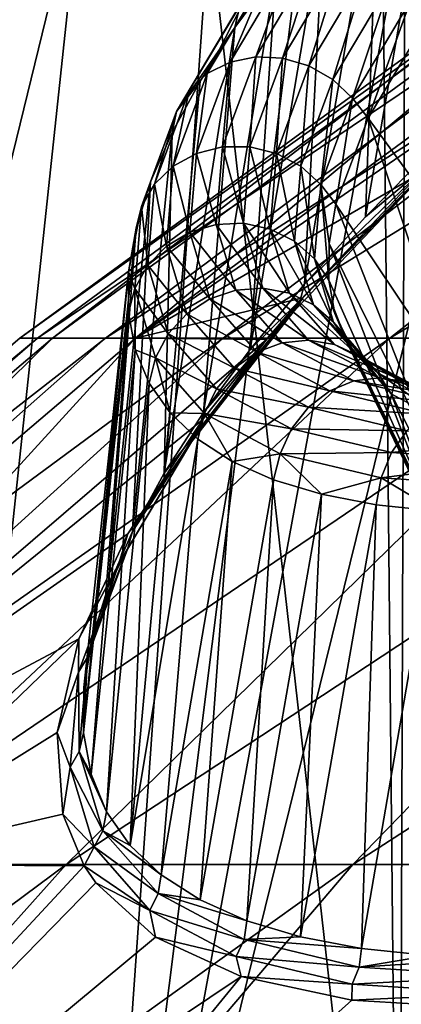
# Model space of a CAD drawing. Header units: metres. Extents: x -24 to 24, y -69 to 184.
# Tile 672 of 896: x -18.61 to -17.52, y 149.5 to 152.31. Entities that reach past the tile are written whole.
import ezdxf

# ---------------------------------------------------------------- set-up
doc = ezdxf.new("R2010")
doc.units = ezdxf.units.M
for name, color, linetype in [('4035', 7, 'CONTINUOUS'), ('4050', 7, 'CONTINUOUS'), ('608', 7, 'CONTINUOUS'), ('619', 7, 'CONTINUOUS'), ('704', 7, 'CONTINUOUS'), ('705', 7, 'CONTINUOUS'), ('706', 7, 'CONTINUOUS'), ('726', 7, 'CONTINUOUS')]:
    doc.layers.add(name, color=color, linetype=linetype)

msp = doc.modelspace()

# ---------------------------------------------------------------- linework, layer by layer
at = {"layer": '4035'}
for points in [[(-19.06392, 160.06449, 14.987643), (-18.959413, 147.8, 15.119628), (-17.648311, 160.06449, 16.631284)], [(-17.527775, 147.8, -16.758269), (-18.959413, 147.8, -15.119628), (-18.917355, 160.06449, -15.172218)], [(-18.959413, 147.8, 15.119628), (-17.527775, 147.8, 16.758269), (-17.648311, 160.06449, 16.631284)], [(-17.485838, 160.06449, -16.802022), (-17.527775, 147.8, -16.758269), (-18.917355, 160.06449, -15.172218)], [(-17.648311, 160.06449, 16.631284), (-17.527775, 147.8, 16.758269), (-16.091486, 160.06449, 18.141846)], [(-15.955014, 147.8, -18.261983), (-17.527775, 147.8, -16.758269), (-17.485838, 160.06449, -16.802022)], [(-17.527775, 147.8, 16.758269), (-15.955014, 147.8, 18.261983), (-16.091486, 160.06449, 18.141846)]]:
    msp.add_3dface(points, dxfattribs=at)
at = {"layer": '4050'}
for points in [[(-20.738025, 147.74019, 11.159607), (-18.21291, 158.202198, 11.276956), (-19.6542, 147.74019, 12.973624)], [(-18.714285, 158.202198, 10.423788), (-18.21291, 158.202198, 11.276956), (-20.738025, 147.74019, 11.159607)], [(-18.412131, 147.74019, -14.683185), (-17.672667, 158.202198, -12.106059), (-19.6542, 147.74019, -12.973624)], [(-17.672667, 158.202198, -12.106059), (-18.21291, 158.202198, -11.276956), (-19.6542, 147.74019, -12.973624)], [(-18.21291, 158.202198, -11.276956), (-18.714285, 158.202198, -10.423788), (-19.6542, 147.74019, -12.973624)], [(-18.21291, 158.202198, 11.276956), (-17.672667, 158.202198, 12.106059), (-19.6542, 147.74019, 12.973624)], [(-19.6542, 147.74019, 12.973624), (-17.09471, 158.202198, 12.909326), (-18.412131, 147.74019, 14.683185)], [(-17.672667, 158.202198, 12.106059), (-17.09471, 158.202198, 12.909326), (-19.6542, 147.74019, 12.973624)], [(-17.021819, 147.74019, -16.274525), (-16.480273, 158.202198, -13.685044), (-18.412131, 147.74019, -14.683185)], [(-16.480273, 158.202198, -13.685044), (-17.09471, 158.202198, -12.909326), (-18.412131, 147.74019, -14.683185)], [(-17.09471, 158.202198, -12.909326), (-17.672667, 158.202198, -12.106059), (-18.412131, 147.74019, -14.683185)], [(-17.09471, 158.202198, 12.909326), (-16.480273, 158.202198, 13.685044), (-18.412131, 147.74019, 14.683185)], [(-18.412131, 147.74019, 14.683185), (-15.830665, 158.202198, 14.431558), (-17.021819, 147.74019, 16.274525)], [(-16.480273, 158.202198, 13.685044), (-15.830665, 158.202198, 14.431558), (-18.412131, 147.74019, 14.683185)]]:
    msp.add_3dface(points, dxfattribs=at)
at = {"layer": '608'}
for points in [[(-16.382492, 152.792394, -3.238557), (-17.034112, 152.256591, -3.890144), (-18.279732, 151.39853, -3.501378)], [(-16.652526, 152.759811, -1.786253), (-16.382492, 152.792394, -3.238557), (-18.279732, 151.39853, -3.501378)], [(-18.560065, 151.39853, 1.390052), (-16.707345, 152.759811, 1.167022), (-18.610413, 151.39853, -0.24655)], [(-18.610413, 151.39853, -0.24655), (-16.74517, 152.759811, -0.310826), (-18.516727, 151.39853, -1.881244)], [(-16.707345, 152.759811, 1.167022), (-16.74517, 152.759811, -0.310826), (-18.610413, 151.39853, -0.24655)], [(-18.366073, 151.398531, 3.015896), (-16.539347, 152.759811, 2.635777), (-18.560065, 151.39853, 1.390052)], [(-16.539347, 152.759811, 2.635777), (-16.707345, 152.759811, 1.167022), (-18.560065, 151.39853, 1.390052)], [(-18.516727, 151.39853, -1.881244), (-16.652526, 152.759811, -1.786253), (-18.279732, 151.39853, -3.501378)], [(-16.74517, 152.759811, -0.310826), (-16.652526, 152.759811, -1.786253), (-18.516727, 151.39853, -1.881244)], [(-18.029937, 151.398531, 4.618399), (-16.242484, 152.759811, 4.083996), (-18.366073, 151.398531, 3.015896)], [(-16.242484, 152.759811, 4.083996), (-16.539347, 152.759811, 2.635777), (-18.366073, 151.398531, 3.015896)], [(-17.554261, 151.398531, 6.185158), (-15.81907, 152.759811, 5.500396), (-18.029937, 151.398531, 4.618399)], [(-15.81907, 152.759811, 5.500396), (-16.242484, 152.759811, 4.083996), (-18.029937, 151.398531, 4.618399)], [(-16.942724, 151.398531, 7.704048), (-15.272403, 152.759811, 6.873939), (-17.554261, 151.398531, 6.185158)], [(-15.272403, 152.759811, 6.873939), (-15.81907, 152.759811, 5.500396), (-17.554261, 151.398531, 6.185158)], [(-18.279732, 151.39853, -3.501378), (-17.034112, 152.256591, -3.890144), (-17.450005, 151.878955, -4.366624)], [(-17.802878, 151.514136, -4.900244), (-18.279732, 151.39853, -3.501378), (-17.450005, 151.878955, -4.366624)], [(-17.906323, 151.395401, -5.091081), (-18.279732, 151.39853, -3.501378), (-17.802878, 151.514136, -4.900244)], [(-20.365753, 149.897973, -0.06712), (-18.610413, 151.39853, -0.24655), (-20.282068, 149.897973, -1.84557)], [(-20.293792, 149.897973, 1.711843), (-18.560065, 151.39853, 1.390052), (-20.365753, 149.897973, -0.06712)], [(-18.560065, 151.39853, 1.390052), (-18.610413, 151.39853, -0.24655), (-20.365753, 149.897973, -0.06712)], [(-20.066734, 149.897973, 3.477724), (-18.366073, 151.398531, 3.015896), (-20.293792, 149.897973, 1.711843)], [(-18.366073, 151.398531, 3.015896), (-18.560065, 151.39853, 1.390052), (-20.293792, 149.897973, 1.711843)], [(-20.282068, 149.897973, -1.84557), (-18.516727, 151.39853, -1.881244), (-20.043375, 149.897973, -3.609916)], [(-18.610413, 151.39853, -0.24655), (-18.516727, 151.39853, -1.881244), (-20.282068, 149.897973, -1.84557)], [(-19.686316, 149.897973, 5.217026), (-18.029937, 151.398531, 4.618399), (-20.066734, 149.897973, 3.477724)], [(-18.029937, 151.398531, 4.618399), (-18.366073, 151.398531, 3.015896), (-20.066734, 149.897973, 3.477724)], [(-20.043375, 149.897973, -3.609916), (-18.279732, 151.39853, -3.501378), (-19.651501, 149.897973, -5.346673)], [(-18.516727, 151.39853, -1.881244), (-18.279732, 151.39853, -3.501378), (-20.043375, 149.897973, -3.609916)], [(-19.155444, 149.897973, 6.916456), (-17.554261, 151.398531, 6.185158), (-19.686316, 149.897973, 5.217026)], [(-17.554261, 151.398531, 6.185158), (-18.029937, 151.398531, 4.618399), (-19.686316, 149.897973, 5.217026)], [(-18.279732, 151.39853, -3.501378), (-17.906323, 151.395401, -5.091081), (-19.651501, 149.897973, -5.346673)], [(-18.478175, 149.897973, 8.563028), (-16.942724, 151.398531, 7.704048), (-19.155444, 149.897973, 6.916456)], [(-16.942724, 151.398531, 7.704048), (-17.554261, 151.398531, 6.185158), (-19.155444, 149.897973, 6.916456)], [(-17.659686, 149.897973, 10.144155), (-16.200061, 151.398531, 9.163312), (-18.478175, 149.897973, 8.563028)], [(-16.200061, 151.398531, 9.163312), (-16.942724, 151.398531, 7.704048), (-18.478175, 149.897973, 8.563028)], [(-16.706232, 149.897973, 11.647756), (-15.332018, 151.398531, 10.551658), (-17.659686, 149.897973, 10.144155)], [(-15.332018, 151.398531, 10.551658), (-16.200061, 151.398531, 9.163312), (-17.659686, 149.897973, 10.144155)], [(-19.651501, 149.897973, -5.346673), (-17.906323, 151.395401, -5.091081), (-18.088569, 151.166174, -5.485615)], [(-18.302167, 150.840924, -6.112884), (-19.651501, 149.897973, -5.346673), (-18.088569, 151.166174, -5.485615)], [(-18.441404, 150.541516, -6.776209), (-19.651501, 149.897973, -5.346673), (-18.302167, 150.840924, -6.112884)], [(-19.109439, 149.897973, -7.042567), (-19.651501, 149.897973, -5.346673), (-18.441404, 150.541516, -6.776209)], [(-18.503204, 150.274384, -7.461572), (-19.109439, 149.897973, -7.042567), (-18.441404, 150.541516, -6.776209)], [(-18.487366, 150.041276, -8.164057), (-19.109439, 149.897973, -7.042567), (-18.503204, 150.274384, -7.461572)], [(-18.426107, 149.894003, -8.684576), (-19.109439, 149.897973, -7.042567), (-18.487366, 150.041276, -8.164057)], [(-19.937979, 148.267022, 9.297232), (-18.478175, 149.897973, 8.563028), (-20.672416, 148.267022, 7.524144)], [(-18.478175, 149.897973, 8.563028), (-19.155444, 149.897973, 6.916456), (-20.672416, 148.267022, 7.524144)], [(-19.109439, 149.897973, -7.042567), (-18.426107, 149.894003, -8.684576), (-19.937979, 148.267022, -9.297232)], [(-19.051801, 148.267022, 10.999563), (-17.659686, 149.897973, 10.144155), (-19.937979, 148.267022, 9.297232)], [(-17.659686, 149.897973, 10.144155), (-18.478175, 149.897973, 8.563028), (-19.937979, 148.267022, 9.297232)], [(-19.937979, 148.267022, -9.297232), (-18.426107, 149.894003, -8.684576), (-18.393637, 149.845841, -8.873361)], [(-18.020628, 148.267022, 12.61818), (-16.706232, 149.897973, 11.647756), (-19.051801, 148.267022, 10.999563)], [(-16.706232, 149.897973, 11.647756), (-17.659686, 149.897973, 10.144155), (-19.051801, 148.267022, 10.999563)], [(-16.852308, 148.267022, 14.140765), (-15.625099, 149.897973, 13.062338), (-18.020628, 148.267022, 12.61818)], [(-15.625099, 149.897973, 13.062338), (-16.706232, 149.897973, 11.647756), (-18.020628, 148.267022, 12.61818)], [(-18.223241, 149.690895, -9.579249), (-19.937979, 148.267022, -9.297232), (-18.393637, 149.845841, -8.873361)], [(-17.978442, 149.578581, -10.271959), (-19.937979, 148.267022, -9.297232), (-18.223241, 149.690895, -9.579249)], [(-19.051801, 148.267022, -10.999563), (-19.937979, 148.267022, -9.297232), (-17.978442, 149.578581, -10.271959)], [(-17.662946, 149.510706, -10.940757), (-19.051801, 148.267022, -10.999563), (-17.978442, 149.578581, -10.271959)], [(-17.280452, 149.487954, -11.577999), (-19.051801, 148.267022, -10.999563), (-17.662946, 149.510706, -10.940757)]]:
    msp.add_3dface(points, dxfattribs=at)
at = {"layer": '619'}
for points in [[(-17.367914, 149.969917, 0.862533), (-17.6, 137.9), (-17.371361, 149.969917, -0.790075)], [(-17.6, 137.9), (-17.515251, 137.9, -1.725102), (-17.371361, 149.969917, -0.790075)], [(-17.515251, 137.9, 1.725102), (-17.6, 137.9), (-17.367914, 149.969917, 0.862533)]]:
    msp.add_3dface(points, dxfattribs=at)
at = {"layer": '704'}
for points in [[(-17.455464, 152.295681, -6.573765), (-17.240174, 151.51227, -6.622231), (-17.616594, 152.026174, -7.117283)], [(-17.616594, 152.026174, -7.117283), (-17.361853, 151.26518, -7.157102), (-17.708847, 151.780725, -7.693921)], [(-17.240174, 151.51227, -6.622231), (-17.361853, 151.26518, -7.157102), (-17.616594, 152.026174, -7.117283)], [(-17.708847, 151.780725, -7.693921), (-17.419026, 151.046697, -7.706771), (-17.727826, 151.668589, -7.992043)], [(-17.361853, 151.26518, -7.157102), (-17.419026, 151.046697, -7.706771), (-17.708847, 151.780725, -7.693921)], [(-17.727826, 151.668589, -7.992043), (-17.412755, 150.856283, -8.270916), (-17.7285, 151.564577, -8.293904)], [(-17.419026, 151.046697, -7.706771), (-17.412755, 150.856283, -8.270916), (-17.727826, 151.668589, -7.992043)], [(-17.7285, 151.564577, -8.293904), (-17.412755, 150.856283, -8.270916), (-17.710831, 151.469377, -8.597542)], [(-17.710831, 151.469377, -8.597542), (-17.342807, 150.696875, -8.843307), (-17.675032, 151.383484, -8.901184)], [(-17.412755, 150.856283, -8.270916), (-17.342807, 150.696875, -8.843307), (-17.710831, 151.469377, -8.597542)], [(-17.675032, 151.383484, -8.901184), (-17.342807, 150.696875, -8.843307), (-17.550309, 151.2401, -9.50513)], [(-17.550309, 151.2401, -9.50513), (-17.209349, 150.569801, -9.412753), (-17.355453, 151.135474, -10.100924)], [(-17.342807, 150.696875, -8.843307), (-17.209349, 150.569801, -9.412753), (-17.550309, 151.2401, -9.50513)]]:
    msp.add_3dface(points, dxfattribs=at)
at = {"layer": '705'}
for points in [[(-17.835679, 152.47903, -6.528478), (-18.010303, 152.185866, -7.120715), (-17.897998, 152.45074, -6.49025)], [(-17.835679, 152.47903, -6.528478), (-17.936965, 152.200882, -7.143994), (-18.010303, 152.185866, -7.120715)], [(-17.764908, 152.489739, -6.560451), (-17.936965, 152.200882, -7.143994), (-17.835679, 152.47903, -6.528478)], [(-17.764908, 152.489739, -6.560451), (-17.860204, 152.197258, -7.159495), (-17.936965, 152.200882, -7.143994)], [(-17.690519, 152.482137, -6.583984), (-17.860204, 152.197258, -7.159495), (-17.764908, 152.489739, -6.560451)], [(-17.690519, 152.482137, -6.583984), (-17.785259, 152.175241, -7.166159), (-17.860204, 152.197258, -7.159495)], [(-17.61759, 152.456743, -6.597471), (-17.785259, 152.175241, -7.166159), (-17.690519, 152.482137, -6.583984)], [(-17.897998, 152.45074, -6.49025), (-18.075208, 152.153235, -7.091248), (-17.947611, 152.406802, -6.448375)], [(-17.897998, 152.45074, -6.49025), (-18.010303, 152.185866, -7.120715), (-18.075208, 152.153235, -7.091248)], [(-17.878538, 152.444493, -6.078667), (-17.981128, 152.350216, -6.405715), (-17.99658, 152.284937, -6.366512)], [(-17.61759, 152.456743, -6.597471), (-17.71725, 152.136336, -7.163532), (-17.785259, 152.175241, -7.166159)], [(-17.551102, 152.41529, -6.599991), (-17.71725, 152.136336, -7.163532), (-17.61759, 152.456743, -6.597471)], [(-17.947611, 152.406802, -6.448375), (-18.127249, 152.105219, -7.057604), (-17.981128, 152.350216, -6.405715)], [(-17.947611, 152.406802, -6.448375), (-18.075208, 152.153235, -7.091248), (-18.127249, 152.105219, -7.057604)], [(-17.551102, 152.41529, -6.599991), (-17.66082, 152.083198, -7.151792), (-17.71725, 152.136336, -7.163532)], [(-17.495595, 152.36061, -6.591372), (-17.66082, 152.083198, -7.151792), (-17.551102, 152.41529, -6.599991)], [(-17.495595, 152.36061, -6.591372), (-17.616594, 152.026174, -7.117283), (-17.66082, 152.083198, -7.151792)], [(-17.455464, 152.295681, -6.573765), (-17.616594, 152.026174, -7.117283), (-17.495595, 152.36061, -6.591372)], [(-17.981128, 152.350216, -6.405715), (-18.162872, 152.045095, -7.022081), (-17.99658, 152.284937, -6.366512)], [(-17.981128, 152.350216, -6.405715), (-18.127249, 152.105219, -7.057604), (-18.162872, 152.045095, -7.022081)], [(-17.99658, 152.284937, -6.366512), (-18.162872, 152.045095, -7.022081), (-18.095731, 152.131779, -6.664052)], [(-18.010303, 152.185866, -7.120715), (-18.10622, 151.925886, -7.734179), (-18.075208, 152.153235, -7.091248)], [(-18.010303, 152.185866, -7.120715), (-18.031468, 151.944732, -7.748414), (-18.10622, 151.925886, -7.734179)], [(-17.936965, 152.200882, -7.143994), (-18.031468, 151.944732, -7.748414), (-18.010303, 152.185866, -7.120715)], [(-17.936965, 152.200882, -7.143994), (-17.953401, 151.944648, -7.755558), (-18.031468, 151.944732, -7.748414)], [(-17.860204, 152.197258, -7.159495), (-17.953401, 151.944648, -7.755558), (-17.936965, 152.200882, -7.143994)], [(-17.860204, 152.197258, -7.159495), (-17.877348, 151.925639, -7.755123), (-17.953401, 151.944648, -7.755558)], [(-17.785259, 152.175241, -7.166159), (-17.877348, 151.925639, -7.755123), (-17.860204, 152.197258, -7.159495)], [(-17.785259, 152.175241, -7.166159), (-17.808504, 151.889003, -7.747139), (-17.877348, 151.925639, -7.755123)], [(-17.71725, 152.136336, -7.163532), (-17.808504, 151.889003, -7.747139), (-17.785259, 152.175241, -7.166159)], [(-18.095731, 152.131779, -6.664052), (-18.162872, 152.045095, -7.022081), (-18.175876, 151.985167, -6.970961)], [(-18.075208, 152.153235, -7.091248), (-18.172551, 151.889395, -7.713826), (-18.127249, 152.105219, -7.057604)], [(-18.075208, 152.153235, -7.091248), (-18.10622, 151.925886, -7.734179), (-18.172551, 151.889395, -7.713826)], [(-17.71725, 152.136336, -7.163532), (-17.751568, 151.837241, -7.732152), (-17.808504, 151.889003, -7.747139)], [(-17.66082, 152.083198, -7.151792), (-17.751568, 151.837241, -7.732152), (-17.71725, 152.136336, -7.163532)], [(-18.127249, 152.105219, -7.057604), (-18.225932, 151.837753, -7.688744), (-18.162872, 152.045095, -7.022081)], [(-18.127249, 152.105219, -7.057604), (-18.172551, 151.889395, -7.713826), (-18.225932, 151.837753, -7.688744)], [(-17.66082, 152.083198, -7.151792), (-17.708847, 151.780725, -7.693921), (-17.751568, 151.837241, -7.732152)], [(-17.616594, 152.026174, -7.117283), (-17.708847, 151.780725, -7.693921), (-17.66082, 152.083198, -7.151792)], [(-18.162872, 152.045095, -7.022081), (-18.262717, 151.774485, -7.660645), (-18.237025, 151.845133, -7.287183)], [(-18.162872, 152.045095, -7.022081), (-18.225932, 151.837753, -7.688744), (-18.262717, 151.774485, -7.660645)], [(-18.175876, 151.985167, -6.970961), (-18.162872, 152.045095, -7.022081), (-18.237025, 151.845133, -7.287183)], [(-18.031468, 151.944732, -7.748414), (-18.050051, 151.723545, -8.364727), (-18.10622, 151.925886, -7.734179)], [(-18.031468, 151.944732, -7.748414), (-17.971724, 151.726519, -8.363348), (-18.050051, 151.723545, -8.364727)], [(-17.953401, 151.944648, -7.755558), (-17.971724, 151.726519, -8.363348), (-18.031468, 151.944732, -7.748414)], [(-17.953401, 151.944648, -7.755558), (-17.89545, 151.710107, -8.355672), (-17.971724, 151.726519, -8.363348)], [(-17.877348, 151.925639, -7.755123), (-17.89545, 151.710107, -8.355672), (-17.953401, 151.944648, -7.755558)], [(-18.10622, 151.925886, -7.734179), (-18.125083, 151.701388, -8.359715), (-18.172551, 151.889395, -7.713826)], [(-18.10622, 151.925886, -7.734179), (-18.050051, 151.723545, -8.364727), (-18.125083, 151.701388, -8.359715)], [(-17.877348, 151.925639, -7.755123), (-17.826438, 151.67543, -8.342224), (-17.89545, 151.710107, -8.355672)], [(-17.808504, 151.889003, -7.747139), (-17.826438, 151.67543, -8.342224), (-17.877348, 151.925639, -7.755123)], [(-18.172551, 151.889395, -7.713826), (-18.191697, 151.661561, -8.348655), (-18.225932, 151.837753, -7.688744)], [(-18.172551, 151.889395, -7.713826), (-18.125083, 151.701388, -8.359715), (-18.191697, 151.661561, -8.348655)], [(-17.808504, 151.889003, -7.747139), (-17.769401, 151.624855, -8.323921), (-17.826438, 151.67543, -8.342224)], [(-17.751568, 151.837241, -7.732152), (-17.769401, 151.624855, -8.323921), (-17.808504, 151.889003, -7.747139)], [(-18.237025, 151.845133, -7.287183), (-18.262717, 151.774485, -7.660645), (-18.278482, 151.712297, -7.611974)], [(-18.225932, 151.837753, -7.688744), (-18.245343, 151.606784, -8.332302), (-18.262717, 151.774485, -7.660645)], [(-18.225932, 151.837753, -7.688744), (-18.191697, 151.661561, -8.348655), (-18.245343, 151.606784, -8.332302)], [(-17.751568, 151.837241, -7.732152), (-17.7285, 151.564577, -8.293904), (-17.769401, 151.624855, -8.323921)], [(-17.727826, 151.668589, -7.992043), (-17.7285, 151.564577, -8.293904), (-17.751568, 151.837241, -7.732152)], [(-17.708847, 151.780725, -7.693921), (-17.727826, 151.668589, -7.992043), (-17.751568, 151.837241, -7.732152)], [(-18.278482, 151.712297, -7.611974), (-18.262717, 151.774485, -7.660645), (-18.299632, 151.587635, -7.943373)], [(-18.262717, 151.774485, -7.660645), (-18.282358, 151.540796, -8.311772), (-18.299632, 151.587635, -7.943373)], [(-18.262717, 151.774485, -7.660645), (-18.245343, 151.606784, -8.332302), (-18.282358, 151.540796, -8.311772)], [(-18.050051, 151.723545, -8.364727), (-17.993794, 151.536116, -8.994521), (-18.125083, 151.701388, -8.359715)], [(-17.971724, 151.726519, -8.363348), (-17.916244, 151.54167, -8.98449), (-18.050051, 151.723545, -8.364727)], [(-18.050051, 151.723545, -8.364727), (-17.916244, 151.54167, -8.98449), (-17.993794, 151.536116, -8.994521)], [(-17.971724, 151.726519, -8.363348), (-17.840629, 151.527451, -8.969465), (-17.916244, 151.54167, -8.98449)], [(-17.89545, 151.710107, -8.355672), (-17.840629, 151.527451, -8.969465), (-17.971724, 151.726519, -8.363348)], [(-17.89545, 151.710107, -8.355672), (-17.772114, 151.494431, -8.95047), (-17.840629, 151.527451, -8.969465)], [(-17.826438, 151.67543, -8.342224), (-17.772114, 151.494431, -8.95047), (-17.89545, 151.710107, -8.355672)], [(-18.125083, 151.701388, -8.359715), (-18.067985, 151.51117, -8.99887), (-18.191697, 151.661561, -8.348655)], [(-18.125083, 151.701388, -8.359715), (-17.993794, 151.536116, -8.994521), (-18.067985, 151.51117, -8.99887)], [(-18.191697, 151.661561, -8.348655), (-18.133751, 151.468534, -8.997242), (-18.245343, 151.606784, -8.332302)], [(-18.191697, 151.661561, -8.348655), (-18.067985, 151.51117, -8.99887), (-18.133751, 151.468534, -8.997242)], [(-17.826438, 151.67543, -8.342224), (-17.715377, 151.444865, -8.928802), (-17.772114, 151.494431, -8.95047)], [(-17.769401, 151.624855, -8.323921), (-17.715377, 151.444865, -8.928802), (-17.826438, 151.67543, -8.342224)], [(-17.769401, 151.624855, -8.323921), (-17.675032, 151.383484, -8.901184), (-17.715377, 151.444865, -8.928802)], [(-17.710831, 151.469377, -8.597542), (-17.675032, 151.383484, -8.901184), (-17.769401, 151.624855, -8.323921)], [(-17.7285, 151.564577, -8.293904), (-17.710831, 151.469377, -8.597542), (-17.769401, 151.624855, -8.323921)], [(-18.245343, 151.606784, -8.332302), (-18.186599, 151.41112, -8.989748), (-18.282358, 151.540796, -8.311772)], [(-18.245343, 151.606784, -8.332302), (-18.133751, 151.468534, -8.997242), (-18.186599, 151.41112, -8.989748)], [(-18.299632, 151.587635, -7.943373), (-18.282358, 151.540796, -8.311772), (-18.300422, 151.471982, -8.278962)], [(-18.300422, 151.471982, -8.278962), (-18.282358, 151.540796, -8.311772), (-18.280801, 151.366121, -8.616486)], [(-18.282358, 151.540796, -8.311772), (-18.222923, 151.342848, -8.9769), (-18.280801, 151.366121, -8.616486)], [(-18.282358, 151.540796, -8.311772), (-18.186599, 151.41112, -8.989748), (-18.222923, 151.342848, -8.9769)], [(-17.916244, 151.54167, -8.98449), (-17.786006, 151.393424, -9.610825), (-17.993794, 151.536116, -8.994521)], [(-17.916244, 151.54167, -8.98449), (-17.71193, 151.380961, -9.588396), (-17.786006, 151.393424, -9.610825)], [(-17.840629, 151.527451, -8.969465), (-17.71193, 151.380961, -9.588396), (-17.916244, 151.54167, -8.98449)], [(-18.067985, 151.51117, -8.99887), (-17.933974, 151.358623, -9.643343), (-18.133751, 151.468534, -8.997242)], [(-17.993794, 151.536116, -8.994521), (-17.861745, 151.385804, -9.629568), (-18.067985, 151.51117, -8.99887)], [(-18.067985, 151.51117, -8.99887), (-17.861745, 151.385804, -9.629568), (-17.933974, 151.358623, -9.643343)], [(-17.993794, 151.536116, -8.994521), (-17.786006, 151.393424, -9.610825), (-17.861745, 151.385804, -9.629568)], [(-17.840629, 151.527451, -8.969465), (-17.644576, 151.349267, -9.563811), (-17.71193, 151.380961, -9.588396)], [(-17.772114, 151.494431, -8.95047), (-17.644576, 151.349267, -9.563811), (-17.840629, 151.527451, -8.969465)], [(-17.772114, 151.494431, -8.95047), (-17.588541, 151.300506, -9.53875), (-17.644576, 151.349267, -9.563811)], [(-17.715377, 151.444865, -8.928802), (-17.588541, 151.300506, -9.53875), (-17.772114, 151.494431, -8.95047)], [(-18.133751, 151.468534, -8.997242), (-17.997761, 151.313736, -9.651211), (-18.186599, 151.41112, -8.989748)], [(-18.133751, 151.468534, -8.997242), (-17.933974, 151.358623, -9.643343), (-17.997761, 151.313736, -9.651211)], [(-17.715377, 151.444865, -8.928802), (-17.550309, 151.2401, -9.50513), (-17.588541, 151.300506, -9.53875)], [(-17.675032, 151.383484, -8.901184), (-17.550309, 151.2401, -9.50513), (-17.715377, 151.444865, -8.928802)], [(-18.186599, 151.41112, -8.989748), (-18.048752, 151.254208, -9.652635), (-18.222923, 151.342848, -8.9769)], [(-18.186599, 151.41112, -8.989748), (-17.997761, 151.313736, -9.651211), (-18.048752, 151.254208, -9.652635)], [(-17.861745, 151.385804, -9.629568), (-17.656609, 151.277102, -10.252608), (-17.933974, 151.358623, -9.643343)], [(-17.786006, 151.393424, -9.610825), (-17.583679, 151.28621, -10.225329), (-17.861745, 151.385804, -9.629568)], [(-17.861745, 151.385804, -9.629568), (-17.583679, 151.28621, -10.225329), (-17.656609, 151.277102, -10.252608)], [(-17.786006, 151.393424, -9.610825), (-17.511991, 151.275013, -10.195645), (-17.583679, 151.28621, -10.225329)], [(-17.71193, 151.380961, -9.588396), (-17.511991, 151.275013, -10.195645), (-17.786006, 151.393424, -9.610825)], [(-17.71193, 151.380961, -9.588396), (-17.446438, 151.244274, -10.165582), (-17.511991, 151.275013, -10.195645)], [(-17.644576, 151.349267, -9.563811), (-17.446438, 151.244274, -10.165582), (-17.71193, 151.380961, -9.588396)], [(-18.280801, 151.366121, -8.616486), (-18.222923, 151.342848, -8.9769), (-18.241023, 151.270601, -8.954017)], [(-18.241023, 151.270601, -8.954017), (-18.222923, 151.342848, -8.9769), (-18.181534, 151.185596, -9.290426)], [(-18.222923, 151.342848, -8.9769), (-18.083463, 151.184104, -9.647516), (-18.181534, 151.185596, -9.290426)], [(-18.222923, 151.342848, -8.9769), (-18.048752, 151.254208, -9.652635), (-18.083463, 151.184104, -9.647516)], [(-17.933974, 151.358623, -9.643343), (-17.725799, 151.248308, -10.275618), (-17.997761, 151.313736, -9.651211)], [(-17.933974, 151.358623, -9.643343), (-17.656609, 151.277102, -10.252608), (-17.725799, 151.248308, -10.275618)], [(-17.644576, 151.349267, -9.563811), (-17.391497, 151.196093, -10.137193), (-17.446438, 151.244274, -10.165582)], [(-17.588541, 151.300506, -9.53875), (-17.391497, 151.196093, -10.137193), (-17.644576, 151.349267, -9.563811)], [(-17.997761, 151.313736, -9.651211), (-17.786525, 151.201797, -10.292788), (-18.048752, 151.254208, -9.652635)], [(-17.997761, 151.313736, -9.651211), (-17.725799, 151.248308, -10.275618), (-17.786525, 151.201797, -10.292788)], [(-17.583679, 151.28621, -10.225329), (-17.314491, 151.221712, -10.815154), (-17.656609, 151.277102, -10.252608)], [(-17.588541, 151.300506, -9.53875), (-17.355453, 151.135474, -10.100924), (-17.391497, 151.196093, -10.137193)], [(-17.550309, 151.2401, -9.50513), (-17.355453, 151.135474, -10.100924), (-17.588541, 151.300506, -9.53875)], [(-17.583679, 151.28621, -10.225329), (-17.24598, 151.211274, -10.778508), (-17.314491, 151.221712, -10.815154)], [(-17.511991, 151.275013, -10.195645), (-17.24598, 151.211274, -10.778508), (-17.583679, 151.28621, -10.225329)], [(-17.656609, 151.277102, -10.252608), (-17.383683, 151.211709, -10.850623), (-17.725799, 151.248308, -10.275618)], [(-17.656609, 151.277102, -10.252608), (-17.314491, 151.221712, -10.815154), (-17.383683, 151.211709, -10.850623)], [(-18.048752, 151.254208, -9.652635), (-17.83464, 151.140744, -10.302945), (-18.083463, 151.184104, -9.647516)], [(-18.048752, 151.254208, -9.652635), (-17.786525, 151.201797, -10.292788), (-17.83464, 151.140744, -10.302945)], [(-17.725799, 151.248308, -10.275618), (-17.44883, 151.181948, -10.882494), (-17.786525, 151.201797, -10.292788)], [(-17.725799, 151.248308, -10.275618), (-17.383683, 151.211709, -10.850623), (-17.44883, 151.181948, -10.882494)], [(-17.786525, 151.201797, -10.292788), (-17.505485, 151.134463, -10.90859), (-17.83464, 151.140744, -10.302945)], [(-17.786525, 151.201797, -10.292788), (-17.44883, 151.181948, -10.882494), (-17.505485, 151.134463, -10.90859)], [(-18.181534, 151.185596, -9.290426), (-18.083463, 151.184104, -9.647516), (-18.102429, 151.111196, -9.625258)], [(-18.102429, 151.111196, -9.625258), (-18.083463, 151.184104, -9.647516), (-18.003838, 151.04757, -9.957827)], [(-18.083463, 151.184104, -9.647516), (-17.866859, 151.069318, -10.305397), (-18.003838, 151.04757, -9.957827)], [(-18.083463, 151.184104, -9.647516), (-17.83464, 151.140744, -10.302945), (-17.866859, 151.069318, -10.305397)], [(-17.83464, 151.140744, -10.302945), (-17.549779, 151.072495, -10.927129), (-17.866859, 151.069318, -10.305397)], [(-17.83464, 151.140744, -10.302945), (-17.505485, 151.134463, -10.90859), (-17.549779, 151.072495, -10.927129)], [(-17.505485, 151.134463, -10.90859), (-17.156787, 151.111792, -11.495143), (-17.549779, 151.072495, -10.927129)], [(-17.156787, 151.111792, -11.495143), (-17.196345, 151.049516, -11.521647), (-17.549779, 151.072495, -10.927129)], [(-18.003838, 151.04757, -9.957827), (-17.866859, 151.069318, -10.305397), (-17.885913, 150.994926, -10.287327)], [(-17.885913, 150.994926, -10.287327), (-17.866859, 151.069318, -10.305397), (-17.748856, 150.953611, -10.612384)], [(-17.866859, 151.069318, -10.305397), (-17.549779, 151.072495, -10.927129), (-17.578687, 151.000276, -10.936845)], [(-17.866859, 151.069318, -10.305397), (-17.578687, 151.000276, -10.936845), (-17.748856, 150.953611, -10.612384)], [(-17.549779, 151.072495, -10.927129), (-17.196345, 151.049516, -11.521647), (-17.578687, 151.000276, -10.936845)], [(-17.196345, 151.049516, -11.521647), (-17.221148, 150.977029, -11.538265), (-17.578687, 151.000276, -10.936845)], [(-17.748856, 150.953611, -10.612384), (-17.578687, 151.000276, -10.936845), (-17.593313, 150.923897, -10.931181)], [(-17.593313, 150.923897, -10.931181), (-17.578687, 151.000276, -10.936845), (-17.420033, 150.905973, -11.242063)], [(-17.578687, 151.000276, -10.936845), (-17.221148, 150.977029, -11.538265), (-17.420033, 150.905973, -11.242063)]]:
    msp.add_3dface(points, dxfattribs=at)
at = {"layer": '706'}
for points in [[(-17.430376, 151.941097, -4.524119), (-17.412978, 152.957598, -5.281909), (-17.623812, 151.744905, -4.805548)], [(-17.412978, 152.957598, -5.281909), (-17.586276, 152.781595, -5.534839), (-17.623812, 151.744905, -4.805548)], [(-17.623812, 151.744905, -4.805548), (-17.586276, 152.781595, -5.534839), (-17.798123, 151.553174, -5.102819)], [(-17.586276, 152.781595, -5.534839), (-17.741718, 152.610238, -5.800991), (-17.798123, 151.553174, -5.102819)], [(-17.798123, 151.553174, -5.102819), (-17.741718, 152.610238, -5.800991), (-17.952441, 151.366694, -5.414698)], [(-17.741718, 152.610238, -5.800991), (-17.878538, 152.444493, -6.078667), (-17.952441, 151.366694, -5.414698)], [(-17.952441, 151.366694, -5.414698), (-17.878538, 152.444493, -6.078667), (-18.085949, 151.186626, -5.739006)], [(-17.878538, 152.444493, -6.078667), (-17.99658, 152.284937, -6.366512), (-18.085949, 151.186626, -5.739006)], [(-18.085949, 151.186626, -5.739006), (-17.99658, 152.284937, -6.366512), (-18.198168, 151.013632, -6.074774)], [(-17.99658, 152.284937, -6.366512), (-18.095731, 152.131779, -6.664052), (-18.198168, 151.013632, -6.074774)], [(-18.095731, 152.131779, -6.664052), (-18.175876, 151.985167, -6.970961), (-18.198168, 151.013632, -6.074774)], [(-18.198168, 151.013632, -6.074774), (-18.175876, 151.985167, -6.970961), (-18.288927, 150.847764, -6.421927)], [(-18.175876, 151.985167, -6.970961), (-18.237025, 151.845133, -7.287183), (-18.288927, 150.847764, -6.421927)], [(-18.288927, 150.847764, -6.421927), (-18.237025, 151.845133, -7.287183), (-18.357851, 150.689753, -6.778775)], [(-18.237025, 151.845133, -7.287183), (-18.278482, 151.712297, -7.611974), (-18.357851, 150.689753, -6.778775)], [(-18.357851, 150.689753, -6.778775), (-18.278482, 151.712297, -7.611974), (-18.404032, 150.541571, -7.141089)], [(-18.278482, 151.712297, -7.611974), (-18.299632, 151.587635, -7.943373), (-18.404032, 150.541571, -7.141089)], [(-18.427667, 150.402659, -7.510217), (-18.299632, 151.587635, -7.943373), (-18.428701, 150.27366, -7.884324)], [(-18.299632, 151.587635, -7.943373), (-18.300422, 151.471982, -8.278962), (-18.428701, 150.27366, -7.884324)], [(-18.404032, 150.541571, -7.141089), (-18.299632, 151.587635, -7.943373), (-18.427667, 150.402659, -7.510217)], [(-18.428701, 150.27366, -7.884324), (-18.300422, 151.471982, -8.278962), (-18.407021, 150.155487, -8.260907)], [(-18.300422, 151.471982, -8.278962), (-18.280801, 151.366121, -8.616486), (-18.407021, 150.155487, -8.260907)], [(-18.407021, 150.155487, -8.260907), (-18.280801, 151.366121, -8.616486), (-18.362619, 150.04824, -8.639654)], [(-18.280801, 151.366121, -8.616486), (-18.241023, 151.270601, -8.954017), (-18.362619, 150.04824, -8.639654)], [(-18.362619, 150.04824, -8.639654), (-18.241023, 151.270601, -8.954017), (-18.29569, 149.952341, -9.019001)], [(-18.241023, 151.270601, -8.954017), (-18.181534, 151.185596, -9.290426), (-18.29569, 149.952341, -9.019001)], [(-18.181534, 151.185596, -9.290426), (-18.102429, 151.111196, -9.625258), (-18.29569, 149.952341, -9.019001)], [(-18.29569, 149.952341, -9.019001), (-18.102429, 151.111196, -9.625258), (-18.206469, 149.868452, -9.396685)], [(-18.102429, 151.111196, -9.625258), (-18.003838, 151.04757, -9.957827), (-18.206469, 149.868452, -9.396685)], [(-18.206469, 149.868452, -9.396685), (-18.003838, 151.04757, -9.957827), (-18.095245, 149.796817, -9.77144)], [(-18.003838, 151.04757, -9.957827), (-17.885913, 150.994926, -10.287327), (-18.095245, 149.796817, -9.77144)], [(-18.095245, 149.796817, -9.77144), (-17.885913, 150.994926, -10.287327), (-17.962574, 149.737769, -10.141551)], [(-17.885913, 150.994926, -10.287327), (-17.748856, 150.953611, -10.612384), (-17.962574, 149.737769, -10.141551)], [(-17.962574, 149.737769, -10.141551), (-17.748856, 150.953611, -10.612384), (-17.809084, 149.691659, -10.505046)], [(-17.748856, 150.953611, -10.612384), (-17.593313, 150.923897, -10.931181), (-17.809084, 149.691659, -10.505046)], [(-17.809084, 149.691659, -10.505046), (-17.593313, 150.923897, -10.931181), (-17.635376, 149.658619, -10.860658)], [(-17.593313, 150.923897, -10.931181), (-17.420033, 150.905973, -11.242063), (-17.635376, 149.658619, -10.860658)], [(-17.635376, 149.658619, -10.860658), (-17.420033, 150.905973, -11.242063), (-17.442023, 149.63873, -11.207296)]]:
    msp.add_3dface(points, dxfattribs=at)
at = {"layer": '726'}
for points in [[(-17.430376, 151.941097, -4.524119), (-17.623812, 151.744905, -4.805548), (-17.438946, 151.899241, -4.491881)], [(-17.809754, 151.507664, -5.076575), (-17.457711, 151.866272, -4.454099), (-17.438946, 151.899241, -4.491881)], [(-17.798123, 151.553174, -5.102819), (-17.809754, 151.507664, -5.076575), (-17.438946, 151.899241, -4.491881)], [(-17.802878, 151.514136, -4.900244), (-17.450005, 151.878955, -4.366624), (-17.457711, 151.866272, -4.454099)], [(-17.623812, 151.744905, -4.805548), (-17.798123, 151.553174, -5.102819), (-17.438946, 151.899241, -4.491881)], [(-17.83113, 151.471941, -5.042911), (-17.457711, 151.866272, -4.454099), (-17.809754, 151.507664, -5.076575)], [(-17.83113, 151.471941, -5.042911), (-17.802878, 151.514136, -4.900244), (-17.457711, 151.866272, -4.454099)], [(-17.798123, 151.553174, -5.102819), (-17.952441, 151.366694, -5.414698), (-17.809754, 151.507664, -5.076575)], [(-17.906323, 151.395401, -5.091081), (-17.802878, 151.514136, -4.900244), (-17.83113, 151.471941, -5.042911)], [(-18.0993, 151.138204, -5.718734), (-17.83113, 151.471941, -5.042911), (-17.809754, 151.507664, -5.076575)], [(-18.085949, 151.186626, -5.739006), (-18.0993, 151.138204, -5.718734), (-17.809754, 151.507664, -5.076575)], [(-17.952441, 151.366694, -5.414698), (-18.085949, 151.186626, -5.739006), (-17.809754, 151.507664, -5.076575)], [(-18.122717, 151.099876, -5.689594), (-17.83113, 151.471941, -5.042911), (-18.0993, 151.138204, -5.718734)], [(-18.122717, 151.099876, -5.689594), (-17.906323, 151.395401, -5.091081), (-17.83113, 151.471941, -5.042911)], [(-18.088569, 151.166174, -5.485615), (-17.906323, 151.395401, -5.091081), (-18.122717, 151.099876, -5.689594)], [(-18.085949, 151.186626, -5.739006), (-18.198168, 151.013632, -6.074774), (-18.0993, 151.138204, -5.718734)], [(-18.302167, 150.840924, -6.112884), (-18.088569, 151.166174, -5.485615), (-18.122717, 151.099876, -5.689594)], [(-18.302816, 150.79697, -6.40773), (-18.122717, 151.099876, -5.689594), (-18.0993, 151.138204, -5.718734)], [(-18.288927, 150.847764, -6.421927), (-18.302816, 150.79697, -6.40773), (-18.0993, 151.138204, -5.718734)], [(-18.198168, 151.013632, -6.074774), (-18.288927, 150.847764, -6.421927), (-18.0993, 151.138204, -5.718734)], [(-18.327666, 150.756239, -6.383441), (-18.122717, 151.099876, -5.689594), (-18.302816, 150.79697, -6.40773)], [(-18.327666, 150.756239, -6.383441), (-18.302167, 150.840924, -6.112884), (-18.122717, 151.099876, -5.689594)], [(-18.441404, 150.541516, -6.776209), (-18.302167, 150.840924, -6.112884), (-18.327666, 150.756239, -6.383441)], [(-18.288927, 150.847764, -6.421927), (-18.357851, 150.689753, -6.778775), (-18.302816, 150.79697, -6.40773)], [(-18.417383, 150.489272, -7.132077), (-18.327666, 150.756239, -6.383441), (-18.302816, 150.79697, -6.40773)], [(-18.404032, 150.541571, -7.141089), (-18.417383, 150.489272, -7.132077), (-18.302816, 150.79697, -6.40773)], [(-18.357851, 150.689753, -6.778775), (-18.404032, 150.541571, -7.141089), (-18.302816, 150.79697, -6.40773)], [(-18.443038, 150.446379, -7.112885), (-18.327666, 150.756239, -6.383441), (-18.417383, 150.489272, -7.132077)], [(-18.443038, 150.446379, -7.112885), (-18.441404, 150.541516, -6.776209), (-18.327666, 150.756239, -6.383441)], [(-18.503204, 150.274384, -7.461572), (-18.441404, 150.541516, -6.776209), (-18.443038, 150.446379, -7.112885)], [(-18.404032, 150.541571, -7.141089), (-18.427667, 150.402659, -7.510217), (-18.417383, 150.489272, -7.132077)], [(-18.440814, 150.220337, -7.88014), (-18.443038, 150.446379, -7.112885), (-18.417383, 150.489272, -7.132077)], [(-18.428701, 150.27366, -7.884324), (-18.440814, 150.220337, -7.88014), (-18.417383, 150.489272, -7.132077)], [(-18.427667, 150.402659, -7.510217), (-18.428701, 150.27366, -7.884324), (-18.417383, 150.489272, -7.132077)], [(-18.466635, 150.175558, -7.866195), (-18.503204, 150.274384, -7.461572), (-18.443038, 150.446379, -7.112885)], [(-18.466635, 150.175558, -7.866195), (-18.443038, 150.446379, -7.112885), (-18.440814, 150.220337, -7.88014)], [(-18.487366, 150.041276, -8.164057), (-18.503204, 150.274384, -7.461572), (-18.466635, 150.175558, -7.866195)], [(-18.428701, 150.27366, -7.884324), (-18.407021, 150.155487, -8.260907), (-18.440814, 150.220337, -7.88014)], [(-18.372969, 149.994393, -8.639646), (-18.466635, 150.175558, -7.866195), (-18.440814, 150.220337, -7.88014)], [(-18.362619, 150.04824, -8.639654), (-18.372969, 149.994393, -8.639646), (-18.440814, 150.220337, -7.88014)], [(-18.407021, 150.155487, -8.260907), (-18.362619, 150.04824, -8.639654), (-18.440814, 150.220337, -7.88014)], [(-18.398311, 149.948025, -8.631032), (-18.487366, 150.041276, -8.164057), (-18.466635, 150.175558, -7.866195)], [(-18.398311, 149.948025, -8.631032), (-18.466635, 150.175558, -7.866195), (-18.372969, 149.994393, -8.639646)], [(-18.362619, 150.04824, -8.639654), (-18.29569, 149.952341, -9.019001), (-18.372969, 149.994393, -8.639646)], [(-18.426107, 149.894003, -8.684576), (-18.487366, 150.041276, -8.164057), (-18.398311, 149.948025, -8.631032)], [(-18.215203, 149.814865, -9.398298), (-18.398311, 149.948025, -8.631032), (-18.372969, 149.994393, -8.639646)], [(-18.206469, 149.868452, -9.396685), (-18.215203, 149.814865, -9.398298), (-18.372969, 149.994393, -8.639646)], [(-18.29569, 149.952341, -9.019001), (-18.206469, 149.868452, -9.396685), (-18.372969, 149.994393, -8.639646)], [(-18.239439, 149.767243, -9.394981), (-18.426107, 149.894003, -8.684576), (-18.398311, 149.948025, -8.631032)], [(-18.239439, 149.767243, -9.394981), (-18.398311, 149.948025, -8.631032), (-18.215203, 149.814865, -9.398298)], [(-18.393637, 149.845841, -8.873361), (-18.426107, 149.894003, -8.684576), (-18.239439, 149.767243, -9.394981)], [(-18.206469, 149.868452, -9.396685), (-18.095245, 149.796817, -9.77144), (-18.215203, 149.814865, -9.398298)], [(-18.223241, 149.690895, -9.579249), (-18.393637, 149.845841, -8.873361), (-18.239439, 149.767243, -9.394981)], [(-17.970168, 149.684544, -10.143834), (-18.239439, 149.767243, -9.394981), (-18.215203, 149.814865, -9.398298)], [(-17.962574, 149.737769, -10.141551), (-17.970168, 149.684544, -10.143834), (-18.215203, 149.814865, -9.398298)], [(-18.095245, 149.796817, -9.77144), (-17.962574, 149.737769, -10.141551), (-18.215203, 149.814865, -9.398298)], [(-17.992696, 149.636013, -10.145715), (-18.239439, 149.767243, -9.394981), (-17.970168, 149.684544, -10.143834)], [(-17.992696, 149.636013, -10.145715), (-18.223241, 149.690895, -9.579249), (-18.239439, 149.767243, -9.394981)], [(-17.962574, 149.737769, -10.141551), (-17.809084, 149.691659, -10.505046), (-17.970168, 149.684544, -10.143834)], [(-17.978442, 149.578581, -10.271959), (-18.223241, 149.690895, -9.579249), (-17.992696, 149.636013, -10.145715)], [(-17.641793, 149.605565, -10.8642), (-17.992696, 149.636013, -10.145715), (-17.970168, 149.684544, -10.143834)], [(-17.809084, 149.691659, -10.505046), (-17.635376, 149.658619, -10.860658), (-17.970168, 149.684544, -10.143834)], [(-17.635376, 149.658619, -10.860658), (-17.641793, 149.605565, -10.8642), (-17.970168, 149.684544, -10.143834)], [(-17.635376, 149.658619, -10.860658), (-17.442023, 149.63873, -11.207296), (-17.641793, 149.605565, -10.8642)], [(-17.662032, 149.556484, -10.871104), (-17.992696, 149.636013, -10.145715), (-17.641793, 149.605565, -10.8642)], [(-17.662032, 149.556484, -10.871104), (-17.978442, 149.578581, -10.271959), (-17.992696, 149.636013, -10.145715)], [(-17.442023, 149.63873, -11.207296), (-17.229501, 149.632074, -11.543862), (-17.641793, 149.605565, -10.8642)], [(-17.229501, 149.632074, -11.543862), (-17.23543, 149.579122, -11.547835), (-17.641793, 149.605565, -10.8642)], [(-17.23543, 149.579122, -11.547835), (-17.662032, 149.556484, -10.871104), (-17.641793, 149.605565, -10.8642)], [(-17.662946, 149.510706, -10.940757), (-17.978442, 149.578581, -10.271959), (-17.662032, 149.556484, -10.871104)], [(-17.25284, 149.529857, -11.559499), (-17.662032, 149.556484, -10.871104), (-17.23543, 149.579122, -11.547835)], [(-17.25284, 149.529857, -11.559499), (-17.662946, 149.510706, -10.940757), (-17.662032, 149.556484, -10.871104)], [(-17.280452, 149.487954, -11.577999), (-17.662946, 149.510706, -10.940757), (-17.25284, 149.529857, -11.559499)]]:
    msp.add_3dface(points, dxfattribs=at)

doc.saveas('drawing.dxf')
